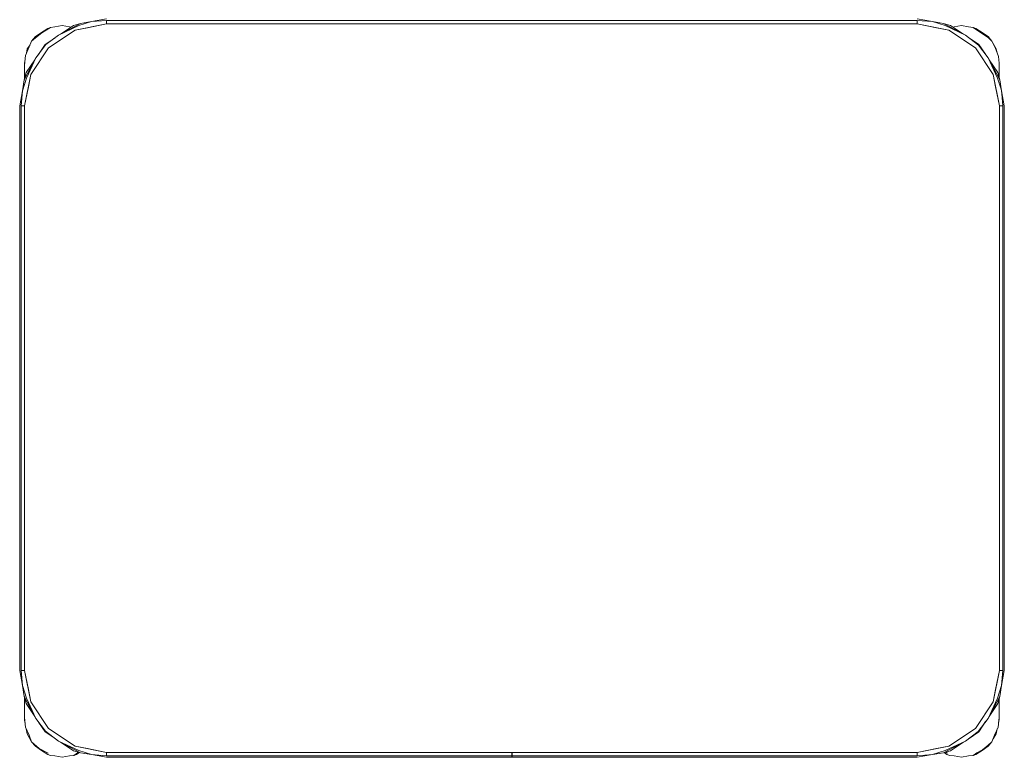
# Model space of a CAD drawing. Header units: millimetres. Extents: x -261 to 187, y -214 to 106.
# Tile 476 of 656: x -188.109 to -187.509, y -69.73 to -69.281. Entities that reach past the tile are written whole.
import ezdxf

# ---------------------------------------------------------------- set-up
doc = ezdxf.new("R2010")
doc.units = ezdxf.units.MM
doc.header["$LTSCALE"] = 0.005
doc.header["$MEASUREMENT"] = 0
doc.layers.add('IFC-Elemento de mobília-Contorno', color=9, linetype='Continuous', lineweight=5)

msp = doc.modelspace()

# ---------------------------------------------------------------- linework, layer by layer
at = {"layer": 'IFC-Elemento de mobília-Contorno', "lineweight": 5}
for p, q in [((-188.07251, -69.28432), (-188.06477, -69.28187)), ((-188.07149, -69.283), (-188.06477, -69.28187)), ((-188.06477, -69.28187), (-188.0556, -69.28025)), ((-188.06477, -69.28187), (-188.0556, -69.28113)), ((-188.0556, -69.28113), (-187.5616, -69.28113)), ((-188.0556, -69.28325), (-188.0556, -69.28113)), ((-187.5616, -69.28025), (-187.55242, -69.28187)), ((-187.5616, -69.28113), (-187.55242, -69.28187)), ((-187.5616, -69.28325), (-187.5616, -69.28113)), ((-187.55242, -69.28187), (-187.54469, -69.28432)), ((-187.55242, -69.28187), (-187.5457, -69.283)), ((-188.09525, -69.28849), (-188.09152, -69.286)), ((-188.09518, -69.28868), (-188.08983, -69.28537)), ((-188.09152, -69.286), (-188.08983, -69.28537)), ((-188.09095, -69.29789), (-188.07473, -69.28706)), ((-188.08983, -69.28537), (-188.08712, -69.28512)), ((-188.08712, -69.28512), (-188.08272, -69.28424)), ((-188.0849, -69.29015), (-188.07149, -69.283)), ((-188.0849, -69.29015), (-188.07251, -69.28432)), ((-188.08368, -69.2895), (-188.07588, -69.28428)), ((-188.08272, -69.28424), (-188.07832, -69.28512)), ((-188.07832, -69.28512), (-188.07728, -69.28522)), ((-188.07588, -69.28428), (-188.07149, -69.283)), ((-188.07473, -69.28706), (-188.0556, -69.28325)), ((-188.07473, -69.28706), (-188.06729, -69.28558)), ((-188.06729, -69.28558), (-188.0556, -69.28325)), ((-188.0556, -69.28325), (-188.0556, -69.28219)), ((-188.0556, -69.28325), (-187.5616, -69.28325)), ((-187.5616, -69.28325), (-187.5616, -69.28219)), ((-187.5616, -69.28325), (-187.5499, -69.28558)), ((-187.5616, -69.28325), (-187.54246, -69.28706)), ((-187.5499, -69.28558), (-187.54246, -69.28706)), ((-187.5457, -69.283), (-187.54132, -69.28428)), ((-187.5457, -69.283), (-187.54452, -69.28365)), ((-187.5457, -69.283), (-187.5323, -69.29015)), ((-187.54469, -69.28432), (-187.5323, -69.29015)), ((-187.54246, -69.28706), (-187.52624, -69.29789)), ((-187.54132, -69.28428), (-187.53351, -69.2895)), ((-187.53995, -69.2852), (-187.53912, -69.28512)), ((-187.53912, -69.28512), (-187.53472, -69.28424)), ((-187.53472, -69.28424), (-187.53032, -69.28512)), ((-187.53032, -69.28512), (-187.52762, -69.28537)), ((-187.52762, -69.28537), (-187.52428, -69.28765)), ((-187.52762, -69.28537), (-187.52592, -69.286)), ((-187.52592, -69.286), (-187.52219, -69.28849)), ((-187.52428, -69.28765), (-187.51824, -69.29165)), ((-188.10287, -69.29723), (-188.10133, -69.29372)), ((-188.10133, -69.29372), (-188.09899, -69.29098)), ((-188.10133, -69.29372), (-188.09899, -69.29167)), ((-188.09899, -69.29098), (-188.09525, -69.28849)), ((-188.09899, -69.29167), (-188.09518, -69.28868)), ((-188.09307, -69.29577), (-188.08708, -69.29177)), ((-188.09265, -69.29591), (-188.0849, -69.29015)), ((-187.5323, -69.29015), (-187.52426, -69.2962)), ((-187.5323, -69.29015), (-187.53028, -69.29165)), ((-187.53036, -69.2916), (-187.52412, -69.29577)), ((-187.52219, -69.28849), (-187.51846, -69.29098)), ((-187.51846, -69.29098), (-187.51612, -69.29372)), ((-187.51824, -69.29165), (-187.51612, -69.29372)), ((-187.51612, -69.29372), (-187.51423, -69.29757)), ((-187.51612, -69.29372), (-187.51347, -69.29844)), ((-188.1051, -69.30254), (-188.10287, -69.29723)), ((-188.10451, -69.30112), (-188.10397, -69.29844)), ((-188.10397, -69.29844), (-188.10231, -69.29595)), ((-188.10179, -69.31412), (-188.09095, -69.29789)), ((-188.0987, -69.30394), (-188.09265, -69.29591)), ((-188.09723, -69.30199), (-188.09307, -69.29577)), ((-187.52624, -69.29789), (-187.5154, -69.31412)), ((-187.52426, -69.2962), (-187.51849, -69.30394)), ((-187.52412, -69.29577), (-187.52012, -69.30176)), ((-187.51423, -69.29757), (-187.51223, -69.30306)), ((-187.51347, -69.29844), (-187.51295, -69.30109)), ((-188.10585, -69.31735), (-188.0987, -69.30394)), ((-188.10572, -69.30845), (-188.1051, -69.30254)), ((-188.10572, -69.30725), (-188.10545, -69.3059)), ((-188.10456, -69.31297), (-188.09936, -69.30518)), ((-188.10453, -69.31634), (-188.0987, -69.30394)), ((-188.0987, -69.30394), (-188.09718, -69.30191)), ((-187.51849, -69.30394), (-187.51266, -69.31634)), ((-187.51849, -69.30394), (-187.51135, -69.31735)), ((-187.51784, -69.30518), (-187.51263, -69.31297)), ((-187.51223, -69.30306), (-187.51172, -69.30725)), ((-188.10572, -69.30725), (-188.10554, -69.30667)), ((-188.10572, -69.30725), (-188.10554, -69.30667)), ((-188.10572, -69.31222), (-188.10572, -69.30725)), ((-188.10572, -69.30965), (-188.10572, -69.30845)), ((-188.10572, -69.31094), (-188.10572, -69.30965)), ((-188.10572, -69.31222), (-188.10572, -69.31094)), ((-187.51172, -69.31222), (-187.51172, -69.30725)), ((-187.51172, -69.31608), (-187.51172, -69.30725)), ((-187.51172, -69.30974), (-187.51172, -69.30849)), ((-187.51172, -69.31098), (-187.51172, -69.30974)), ((-187.51172, -69.31222), (-187.51172, -69.31098)), ((-188.10697, -69.32407), (-188.10453, -69.31634)), ((-188.10697, -69.32407), (-188.10585, -69.31735)), ((-188.10585, -69.31735), (-188.10456, -69.31297)), ((-188.10585, -69.31735), (-188.1052, -69.31616)), ((-188.10572, -69.31693), (-188.10572, -69.31222)), ((-188.10572, -69.31693), (-188.10572, -69.31523)), ((-188.1056, -69.33325), (-188.10179, -69.31412)), ((-188.10327, -69.32156), (-188.10179, -69.31412)), ((-187.5154, -69.31412), (-187.51392, -69.32156)), ((-187.5154, -69.31412), (-187.5116, -69.33325)), ((-187.51266, -69.31634), (-187.51077, -69.32236)), ((-187.51263, -69.31297), (-187.51135, -69.31735)), ((-187.51172, -69.31608), (-187.51172, -69.31222)), ((-187.51172, -69.31608), (-187.51172, -69.31523)), ((-187.51135, -69.31735), (-187.51022, -69.32407)), ((-188.1056, -69.33325), (-188.10327, -69.32156)), ((-187.51392, -69.32156), (-187.5116, -69.33325)), ((-187.51077, -69.32236), (-187.51022, -69.32407)), ((-188.1086, -69.33325), (-188.10697, -69.32407)), ((-188.10772, -69.33325), (-188.10697, -69.32407)), ((-187.51022, -69.32407), (-187.51008, -69.32578)), ((-187.51022, -69.32407), (-187.5086, -69.33325)), ((-187.51008, -69.32578), (-187.51008, -69.32579)), ((-187.51008, -69.32579), (-187.50948, -69.33325)), ((-188.1086, -69.67725), (-188.1086, -69.33325)), ((-188.10772, -69.67725), (-188.10772, -69.33325)), ((-188.10772, -69.33325), (-188.1056, -69.33325)), ((-188.10666, -69.33325), (-188.1056, -69.33325)), ((-188.1056, -69.67725), (-188.1056, -69.33325)), ((-187.5116, -69.33325), (-187.51054, -69.33325)), ((-187.5116, -69.67725), (-187.5116, -69.33325)), ((-187.5116, -69.33325), (-187.50948, -69.33325)), ((-187.50948, -69.67725), (-187.50948, -69.33325)), ((-187.5086, -69.67725), (-187.5086, -69.33325)), ((-188.1086, -69.67725), (-188.10697, -69.68643)), ((-188.10772, -69.67725), (-188.10697, -69.68643)), ((-188.10772, -69.67725), (-188.1056, -69.67725)), ((-188.10666, -69.67725), (-188.1056, -69.67725)), ((-188.1056, -69.67725), (-188.10179, -69.69638)), ((-188.1056, -69.67725), (-188.10327, -69.68894)), ((-187.5154, -69.69638), (-187.5116, -69.67725)), ((-187.51392, -69.68894), (-187.5116, -69.67725)), ((-187.5116, -69.67725), (-187.50948, -69.67725)), ((-187.5116, -69.67725), (-187.51054, -69.67725)), ((-187.51022, -69.68643), (-187.50948, -69.67725)), ((-187.51022, -69.68643), (-187.5086, -69.67725)), ((-188.10697, -69.68643), (-188.10453, -69.69416)), ((-188.10697, -69.68643), (-188.10585, -69.69314)), ((-188.10327, -69.68894), (-188.10179, -69.69638)), ((-187.5154, -69.69638), (-187.51392, -69.68894)), ((-187.51266, -69.69416), (-187.51022, -69.68643)), ((-187.51135, -69.69314), (-187.51022, -69.68643)), ((-188.10585, -69.69314), (-188.10456, -69.69753)), ((-188.10585, -69.69314), (-188.10572, -69.69337)), ((-188.10585, -69.69314), (-188.0987, -69.70655)), ((-188.10572, -69.70226), (-188.10572, -69.69356)), ((-188.10572, -69.69605), (-188.10572, -69.69356)), ((-188.10453, -69.69416), (-188.0987, -69.70655)), ((-187.51849, -69.70655), (-187.51135, -69.69314)), ((-187.51849, -69.70655), (-187.51266, -69.69416)), ((-187.51263, -69.69753), (-187.51135, -69.69314)), ((-187.512, -69.69434), (-187.51135, -69.69314)), ((-187.51172, -69.70725), (-187.51172, -69.69441)), ((-187.51172, -69.70226), (-187.51172, -69.69441)), ((-187.51172, -69.69605), (-187.51172, -69.69441)), ((-188.10572, -69.69915), (-188.10572, -69.69605)), ((-188.10456, -69.69753), (-188.09936, -69.70532)), ((-188.10179, -69.69638), (-188.09095, -69.7126)), ((-187.52624, -69.7126), (-187.5154, -69.69638)), ((-187.51784, -69.70532), (-187.51263, -69.69753)), ((-187.51172, -69.69915), (-187.51172, -69.69605)), ((-188.10572, -69.70725), (-188.10572, -69.70226)), ((-188.10572, -69.70355), (-188.10572, -69.70226)), ((-188.10572, -69.70484), (-188.10572, -69.70355)), ((-188.10572, -69.70604), (-188.10572, -69.70484)), ((-188.10572, -69.70604), (-188.10503, -69.71193)), ((-188.10572, -69.70725), (-188.10538, -69.70897)), ((-188.10572, -69.70725), (-188.1055, -69.70792)), ((-188.10572, -69.70725), (-188.1055, -69.70792)), ((-188.0987, -69.70655), (-188.09294, -69.7143)), ((-187.52455, -69.71459), (-187.51849, -69.70655)), ((-187.52002, -69.70858), (-187.51849, -69.70655)), ((-187.51241, -69.71193), (-187.51172, -69.70604)), ((-187.51207, -69.70897), (-187.51172, -69.70725)), ((-187.51194, -69.70792), (-187.51172, -69.70725)), ((-187.51194, -69.70792), (-187.51172, -69.70725)), ((-187.51172, -69.70725), (-187.51172, -69.70226)), ((-187.51172, -69.70355), (-187.51172, -69.70226)), ((-187.51172, -69.70484), (-187.51172, -69.70355)), ((-187.51172, -69.70604), (-187.51172, -69.70484)), ((-188.10503, -69.71193), (-188.10287, -69.71677)), ((-188.1046, -69.7129), (-188.10397, -69.71604)), ((-188.09708, -69.70874), (-188.09307, -69.71473)), ((-188.09095, -69.7126), (-188.07473, -69.72344)), ((-187.54246, -69.72344), (-187.52624, -69.7126)), ((-187.52412, -69.71473), (-187.51997, -69.70851)), ((-187.51458, -69.71677), (-187.51241, -69.71193)), ((-187.51347, -69.71604), (-187.51285, -69.7129)), ((-188.10397, -69.71604), (-188.10133, -69.72076)), ((-188.10287, -69.71677), (-188.10133, -69.72076)), ((-188.09307, -69.71473), (-188.08688, -69.71887)), ((-188.09294, -69.7143), (-188.0849, -69.72036)), ((-188.08696, -69.71881), (-188.0849, -69.72036)), ((-187.5323, -69.72036), (-187.52455, -69.71459)), ((-187.53007, -69.7187), (-187.52412, -69.71473)), ((-187.51612, -69.72076), (-187.51458, -69.71677)), ((-187.51542, -69.71896), (-187.51347, -69.71604)), ((-188.10133, -69.72076), (-188.09899, -69.72351)), ((-188.10133, -69.72076), (-188.09674, -69.72487)), ((-188.09899, -69.72351), (-188.09525, -69.726)), ((-188.09674, -69.72487), (-188.09117, -69.72768)), ((-188.0849, -69.72036), (-188.07251, -69.72618)), ((-188.0849, -69.72036), (-188.07149, -69.72749)), ((-188.08365, -69.72102), (-188.07588, -69.72622)), ((-188.07473, -69.72344), (-188.0556, -69.72725)), ((-188.07473, -69.72344), (-188.06729, -69.72492)), ((-188.06729, -69.72492), (-188.0556, -69.72725)), ((-187.5616, -69.72725), (-187.54246, -69.72344)), ((-187.5616, -69.72725), (-187.5499, -69.72492)), ((-187.5499, -69.72492), (-187.54246, -69.72344)), ((-187.5457, -69.72749), (-187.5323, -69.72036)), ((-187.54469, -69.72618), (-187.5323, -69.72036)), ((-187.54132, -69.72622), (-187.53355, -69.72102)), ((-187.52537, -69.72756), (-187.52181, -69.72573)), ((-187.52219, -69.726), (-187.51846, -69.72351)), ((-187.52181, -69.72573), (-187.51846, -69.72279)), ((-187.51846, -69.72351), (-187.51612, -69.72076)), ((-187.51846, -69.72279), (-187.51612, -69.72076)), ((-188.09525, -69.726), (-188.09152, -69.7285)), ((-188.09152, -69.7285), (-188.08983, -69.72912)), ((-188.08983, -69.72912), (-188.08712, -69.72937)), ((-188.08712, -69.72937), (-188.08272, -69.73024)), ((-188.08272, -69.73024), (-188.07832, -69.72937)), ((-188.07832, -69.72937), (-188.07562, -69.72912)), ((-188.07588, -69.72622), (-188.07149, -69.72749)), ((-188.07562, -69.72912), (-188.07337, -69.72756)), ((-188.07562, -69.72912), (-188.07392, -69.7285)), ((-188.07392, -69.7285), (-188.07214, -69.7273)), ((-188.07337, -69.72756), (-188.07261, -69.72717)), ((-188.07268, -69.72685), (-188.07149, -69.72749)), ((-188.07251, -69.72618), (-188.06477, -69.72862)), ((-188.07149, -69.72749), (-188.06477, -69.72862)), ((-188.06477, -69.72862), (-188.0556, -69.72937)), ((-188.06477, -69.72862), (-188.0556, -69.73025)), ((-188.0556, -69.72937), (-188.0556, -69.72725)), ((-188.0556, -69.72831), (-188.0556, -69.72725)), ((-188.0556, -69.72725), (-187.5616, -69.72725)), ((-188.0556, -69.72937), (-187.80865, -69.72937)), ((-188.0556, -69.73025), (-187.80865, -69.73025)), ((-187.80865, -69.7284), (-187.80865, -69.72725)), ((-187.80865, -69.72937), (-187.80865, -69.7284)), ((-187.80865, -69.73002), (-187.80865, -69.72937)), ((-187.80865, -69.73025), (-187.80865, -69.73002)), ((-187.80855, -69.7284), (-187.80855, -69.72725)), ((-187.80855, -69.72937), (-187.80855, -69.7284)), ((-187.80855, -69.72937), (-187.5616, -69.72937)), ((-187.80855, -69.73002), (-187.80855, -69.72937)), ((-187.80855, -69.73025), (-187.80855, -69.73002)), ((-187.80855, -69.73025), (-187.5616, -69.73025)), ((-187.5616, -69.72831), (-187.5616, -69.72725)), ((-187.5616, -69.72937), (-187.5616, -69.72725)), ((-187.5616, -69.72937), (-187.55242, -69.72862)), ((-187.5616, -69.73025), (-187.55242, -69.72862)), ((-187.55242, -69.72862), (-187.54469, -69.72618)), ((-187.55242, -69.72862), (-187.5457, -69.72749)), ((-187.5457, -69.72749), (-187.54132, -69.72622)), ((-187.54523, -69.72736), (-187.54352, -69.7285)), ((-187.54433, -69.72709), (-187.54317, -69.72768)), ((-187.54352, -69.7285), (-187.54183, -69.72912)), ((-187.54183, -69.72912), (-187.53912, -69.72937)), ((-187.53912, -69.72937), (-187.53472, -69.73024)), ((-187.53472, -69.73024), (-187.53032, -69.72937)), ((-187.53032, -69.72937), (-187.52762, -69.72912)), ((-187.52762, -69.72912), (-187.52537, -69.72756)), ((-187.52762, -69.72912), (-187.52592, -69.7285)), ((-187.52592, -69.7285), (-187.52219, -69.726))]:
    msp.add_line(p, q, dxfattribs=at)

doc.saveas('drawing.dxf')
